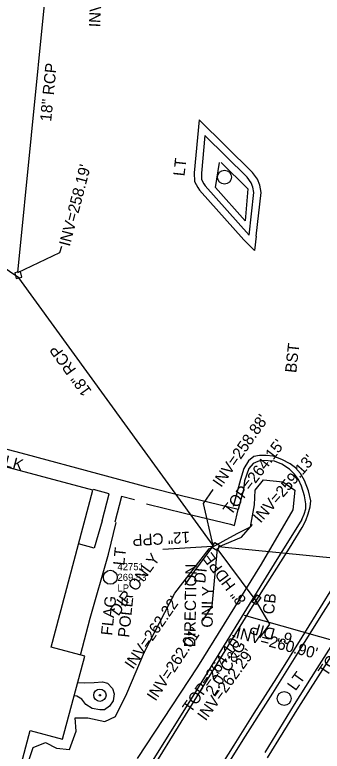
# Model space of a CAD drawing. Extents: x 2100323 to 2109811, y 740376 to 749755.
# Drawn here: x 2105627.3 to 2105735.6, y 742428.5 to 742687.9 of the extents above; entities that cross this region are included whole.
import ezdxf

# ---------------------------------------------------------------- set-up
doc = ezdxf.new("R2010")
doc.units = 0
for name, color, linetype in [('Exist Building', 7, 'Continuous'), ('Exist Other Culture Area Outline', 7, 'Continuous'), ('Exist Other Culture Located Object CELL', 7, 'Continuous'), ('Exist Other Culture Located Object Text', 7, 'Continuous'), ('Exist Roads Curbs', 7, 'Continuous'), ('Exist Roads Curbs Text', 7, 'Continuous'), ('Exist Roads EOP Other', 7, 'Continuous'), ('Exist Roads EOP Other Text', 7, 'Continuous'), ('Exist Structure Minor Catch Basin', 7, 'Continuous'), ('Exist Structure Minor Catch Basin Text', 7, 'Continuous'), ('Exist Structure Minor Catch Basin Top Elevation', 7, 'Continuous'), ('Exist Structure Minor Drop Inlet', 7, 'Continuous'), ('Exist Structure Minor Drop Inlet Text', 7, 'Continuous'), ('Exist Structure Minor Drop Inlet Top Elevation', 7, 'Continuous'), ('Exist Structure Minor Pipes HDPE 12 Inch', 7, 'Continuous'), ('Exist Structure Minor Pipes HDPE 12 Inch Invert', 7, 'Continuous'), ('Exist Structure Minor Pipes HDPE 12 Inch Leader', 7, 'Continuous'), ('Exist Structure Minor Pipes HDPE 12 Inch Text', 7, 'Continuous'), ('Exist Structure Minor Pipes HDPE 8 Inch', 7, 'Continuous'), ('Exist Structure Minor Pipes HDPE 8 Inch Invert', 7, 'Continuous'), ('Exist Structure Minor Pipes HDPE 8 Inch Leader', 7, 'Continuous'), ('Exist Structure Minor Pipes HDPE 8 Inch Text', 7, 'Continuous'), ('Exist Structure Minor Pipes RCP 15 Inch', 7, 'Continuous'), ('Exist Structure Minor Pipes RCP 15 Inch Invert', 7, 'Continuous'), ('Exist Structure Minor Pipes RCP 15 Inch Leader', 7, 'Continuous'), ('Exist Structure Minor Pipes RCP 18 Inch', 7, 'Continuous'), ('Exist Structure Minor Pipes RCP 18 Inch Invert', 7, 'Continuous'), ('Exist Structure Minor Pipes RCP 18 Inch Leader', 7, 'Continuous'), ('Exist Structure Minor Pipes RCP 18 Inch Text', 7, 'Continuous'), ('Exist Utilities Other Pole CELL', 7, 'Continuous'), ('Exist Utilities Other Pole Cogo Comment', 7, 'Continuous'), ('Exist Utilities Other Pole Cogo Elevation', 7, 'Continuous'), ('Exist Utilities Other Pole Cogo Number', 7, 'Continuous'), ('Exist Utilities Other Pole Text', 7, 'Continuous'), ('Exist Utilities Sanitary Sewer UG Line', 7, 'Continuous'), ('Exist Utilities Sanitary Sewer UG Line Invert Elevation', 7, 'Continuous'), ('Exist Utilities Sanitary Sewer UG Line Text', 7, 'Continuous'), ('Exist Vegetation Woods Line', 7, 'Continuous')]:
    doc.layers.add(name, color=color, linetype=linetype)

msp = doc.modelspace()

# ---------------------------------------------------------------- linework, layer by layer
at = {"layer": 'Exist Building'}
msp.add_lwpolyline([(2105596.14, 742536.08), (2105567.25, 742427.88), (2105558.83, 742430.13), (2105553.55, 742410.38), (2105562.04, 742408.11), (2105554.73, 742380.72), (2105618.6, 742363.67), (2105630.65, 742408.77), (2105625.88, 742410.05), (2105632.74, 742435.75), (2105644.12, 742432.72), (2105651.94, 742461.99), (2105640.03, 742465.17), (2105654.78, 742520.42)], close=True, dxfattribs=at)
at = {"layer": 'Exist Other Culture Area Outline'}
for points in [[(2105658, 742509.6), (2105660.56, 742519.14), (2105655.02, 742520.63)], [(2105669.39, 742517.09), (2105664.83, 742518.28), (2105662.51, 742509.24)], [(2105673.61, 742515.6), (2105687.04, 742512.41), (2105703.27, 742508.48)], [(2105703.27, 742508.48), (2105704.67, 742508.06), (2105705.91, 742513.61)], [(2105658, 742509.6), (2105655.29, 742500.03), (2105649.73, 742501.5)], [(2105650.46, 742462.38), (2105653.79, 742475.34), (2105660.23, 742497.95), (2105662.97, 742509.01)], [(2105649.47, 742452.76), (2105651.8, 742452.57), (2105655.29, 742452.72), (2105658.21, 742452.93), (2105659.91, 742452.44), (2105661.65, 742450.6), (2105662.29, 742448.68), (2105661.96, 742446.3), (2105660.68, 742444.34), (2105658.9, 742443.14), (2105657.19, 742443.03), (2105654.49, 742443.54), (2105652.25, 742444.91), (2105650.91, 742446.81), (2105649.08, 742447.85), (2105648.2, 742448.01)]]:
    msp.add_lwpolyline(points, dxfattribs=at)
at = {"layer": 'Exist Other Culture Located Object CELL'}
for radius in [2.18, 0.24]:
    msp.add_circle((2105657.25, 742448.24), radius, dxfattribs=at)
at = {"layer": 'Exist Roads Curbs'}
for points in [[(2105709.85, 742610.23), (2105711.49, 742625.24), (2105711.16, 742627.16), (2105710.53, 742628.72), (2105709.1, 742630.72), (2105694.25, 742645.36), (2105693, 742632.12), (2105693.06, 742629.87), (2105693.86, 742628.35), (2105694.33, 742627.67), (2105709.85, 742610.23)], [(2105674.4, 742521.37), (2105656.58, 742526.24), (2105631.25, 742533.05), (2105606.79, 742539.51), (2105598.04, 742541.87), (2105592.73, 742543.27), (2105592.62, 742542.84)], [(2105728.42, 742510.17), (2105729.21, 742512.02), (2105729.79, 742513.82), (2105729.78, 742515.65), (2105729.31, 742518.47), (2105728.22, 742521.83), (2105727.16, 742524.19), (2105725.81, 742526.08), (2105724.06, 742527.82), (2105721.28, 742529.57), (2105718.78, 742530.61), (2105716.46, 742530.81), (2105714.04, 742530.93), (2105712.88, 742530.6), (2105711.25, 742529.83), (2105709.74, 742528.06), (2105708.18, 742523.73), (2105707.81, 742520.59), (2105705.91, 742513.61), (2105686.01, 742518.48), (2105674.4, 742521.37)], [(2105728.42, 742510.17), (2105718.66, 742494.45), (2105690.33, 742448.48), (2105671.22, 742417.88)], [(2105696.19, 742414.13), (2105707.73, 742432.51), (2105718.2, 742448.94), (2105727.58, 742463.93), (2105736.04, 742477.53), (2105744.08, 742490.14), (2105750.49, 742500.58), (2105754.57, 742506.91)], [(2105778.1, 742498.79), (2105777.92, 742496.27), (2105777.13, 742494.73), (2105776.16, 742493.51), (2105774.82, 742492.94), (2105773.33, 742492.84), (2105771.92, 742493.31), (2105768.68, 742495.1), (2105762.63, 742498.73), (2105760.12, 742500.09), (2105751.62, 742485.99), (2105742.49, 742471.45), (2105733.66, 742457.61), (2105725.62, 742444.93), (2105715.29, 742428.05)]]:
    msp.add_lwpolyline(points, dxfattribs=at)
at = {"layer": 'Exist Roads EOP Other'}
for points in [[(2105712.34, 742609.96), (2105714.01, 742625.31), (2105713.58, 742627.85), (2105712.73, 742629.93), (2105711.01, 742632.35), (2105692.26, 742650.83), (2105690.49, 742632.2), (2105690.58, 742629.22), (2105691.72, 742627.05), (2105692.37, 742626.12), (2105707.99, 742608.57)], [(2105712.34, 742609.96), (2105711.73, 742604.88), (2105707.99, 742608.57)], [(2105730.59, 742512.11), (2105731.34, 742514.53), (2105731.53, 742516.67), (2105730.68, 742520.22), (2105729.33, 742523.85), (2105727.9, 742526.28), (2105726.09, 742528.28), (2105724.23, 742529.69), (2105721.28, 742531.29), (2105718.31, 742532.37), (2105715.82, 742532.66), (2105713.43, 742532.64), (2105711.47, 742532.27), (2105709.62, 742530.81), (2105707.92, 742528.13), (2105706.8, 742524.26), (2105704.21, 742514.73)], [(2105669.91, 742412.94), (2105691.35, 742447.65), (2105710.36, 742478.53), (2105724.01, 742500), (2105728.52, 742507.33), (2105729.74, 742509.72), (2105730.59, 742512.11)], [(2105695.91, 742417.01), (2105704.48, 742430.65), (2105711.62, 742441.9), (2105719.52, 742454.32), (2105728.47, 742468.68), (2105738.3, 742484.69), (2105746.53, 742497.42), (2105752.97, 742507.88)], [(2105779.81, 742499.16), (2105780.02, 742497.24), (2105779.47, 742495.3), (2105778.54, 742493.38), (2105777.34, 742492.13), (2105776.09, 742491.41), (2105774.81, 742491.05), (2105773.29, 742490.99), (2105771.73, 742491.4), (2105768.94, 742493.03), (2105761.02, 742497.74), (2105754.23, 742487.1), (2105748.25, 742477.5), (2105737.23, 742459.9), (2105727.17, 742444.03), (2105716.19, 742426.18)]]:
    msp.add_lwpolyline(points, dxfattribs=at)
at = {"layer": 'Exist Structure Minor Catch Basin'}
msp.add_lwpolyline([(2105712.6, 742483.61), (2105713.94, 742482.66), (2105712.2, 742480.22), (2105710.86, 742481.17)], close=True, dxfattribs=at)
at = {"layer": 'Exist Structure Minor Drop Inlet'}
for points in [[(2105627.81, 742594.99), (2105629.81, 742595.46), (2105629.34, 742597.46), (2105627.34, 742597)], [(2105699.45, 742500.99), (2105698.38, 742499.21), (2105696.7, 742500.21), (2105697.76, 742502)]]:
    msp.add_lwpolyline(points, close=True, dxfattribs=at)
at = {"layer": 'Exist Structure Minor Pipes HDPE 12 Inch'}
msp.add_line((2105696.96, 742500.58), (2105679.37, 742499.58), dxfattribs=at)
at = {"layer": 'Exist Structure Minor Pipes HDPE 12 Inch Leader'}
msp.add_lwpolyline([(2105696.96, 742500.58), (2105690.56, 742492.01), (2105687.16, 742487.08)], dxfattribs=at)
at = {"layer": 'Exist Structure Minor Pipes HDPE 8 Inch'}
msp.add_line((2105711.55, 742482.37), (2105698.55, 742499.88), dxfattribs=at)
at = {"layer": 'Exist Structure Minor Pipes HDPE 8 Inch Leader'}
for points in [[(2105698.55, 742499.88), (2105696.68, 742479.6), (2105693.37, 742474.59)], [(2105711.55, 742482.37), (2105716.98, 742473.3), (2105713.45, 742468.44)]]:
    msp.add_lwpolyline(points, dxfattribs=at)
at = {"layer": 'Exist Structure Minor Pipes RCP 15 Inch'}
msp.add_line((2105757.13, 742494.66), (2105699.01, 742500.54), dxfattribs=at)
at = {"layer": 'Exist Structure Minor Pipes RCP 15 Inch Leader'}
msp.add_lwpolyline([(2105699.01, 742500.54), (2105707.07, 742503.88), (2105711.01, 742508.41)], dxfattribs=at)
at = {"layer": 'Exist Structure Minor Pipes RCP 18 Inch'}
for p, q in [((2105628.39, 742597.1), (2105641.45, 742729.68)), ((2105697.18, 742500.98), (2105628.67, 742595.23))]:
    msp.add_line(p, q, dxfattribs=at)
at = {"layer": 'Exist Structure Minor Pipes RCP 18 Inch Leader'}
for points in [[(2105628.39, 742597.1), (2105643.16, 742604.17), (2105643.8, 742606.39)], [(2105628.67, 742595.23), (2105615.14, 742604.44), (2105611.45, 742600.77)], [(2105697.18, 742500.98), (2105693.72, 742515.77), (2105697.15, 742520.69)]]:
    msp.add_lwpolyline(points, dxfattribs=at)
at = {"layer": 'Exist Utilities Other Pole CELL'}
for centre in [(2105701.15, 742630.7), (2105660.93, 742489.76), (2105722.13, 742447.07)]:
    msp.add_circle(centre, 2.46, dxfattribs=at)
at = {"layer": 'Exist Utilities Sanitary Sewer UG Line'}
msp.add_line((2105754.97, 742463.04), (2105708.12, 742476.3), dxfattribs=at)
at = {"layer": 'Exist Vegetation Woods Line'}
for points in [[(2105699.94, 742635.81), (2105709.33, 742626.57), (2105708.42, 742615.34), (2105698.01, 742627.07), (2105699.34, 742635.9)], [(2105672.95, 742463.52), (2105683.66, 742484.22), (2105695.71, 742499.78), (2105705.59, 742505.14), (2105710.29, 742507.58), (2105711.68, 742515.25), (2105711.92, 742520.45), (2105714.92, 742524.08), (2105721.68, 742523.37), (2105725.87, 742520.4), (2105725.18, 742513.5), (2105714.04, 742494.39), (2105691.59, 742458.19), (2105670.42, 742425.97)], [(2105631.75, 742423.78), (2105633.71, 742429.87), (2105638.05, 742431.55), (2105642.02, 742429.54), (2105646.59, 742429.12), (2105648.93, 742435.62), (2105648.56, 742440.23), (2105653.04, 742440.25), (2105658.94, 742438.92), (2105662.8, 742440.72), (2105666.73, 742448.82), (2105672.95, 742463.52)]]:
    msp.add_lwpolyline(points, dxfattribs=at)

# ---------------------------------------------------------------- texts
at = {"layer": 'Exist Other Culture Located Object Text'}
for s, p in [('FLAG', (2105661.55, 742469.13)), ('POLE', (2105667.51, 742468.42))]:
    msp.add_text(s, height=4, rotation=83.8864, dxfattribs=at).set_placement(p)
at = {"layer": 'Exist Roads Curbs Text'}
msp.add_text('SIDEWALK', height=4, rotation=345.1904, dxfattribs=at).set_placement((2105602.95, 742534.32))
at = {"layer": 'Exist Roads EOP Other Text'}
for s, rotation, p in [('BST', 83.8864, (2105726.4, 742561.62)), ("2.0' C&G", 58.3908, (2105697.5, 742447.64))]:
    msp.add_text(s, height=4, rotation=rotation, dxfattribs=at).set_placement(p)
at = {"layer": 'Exist Structure Minor Catch Basin Text'}
msp.add_text('CB', height=4, rotation=83.8864, dxfattribs=at).set_placement((2105718.53, 742476.56))
at = {"layer": 'Exist Structure Minor Catch Basin Top Elevation'}
for s, rotation, p in [("TOP=264.25'", 56.3453, (2105737.14, 742454.58)), ("TOP=264.10'", 54.761, (2105689.28, 742441.8))]:
    msp.add_text(s, height=4, rotation=rotation, dxfattribs=at).set_placement(p)
at = {"layer": 'Exist Structure Minor Drop Inlet Text'}
msp.add_text('DI', height=4, rotation=83.8864, dxfattribs=at).set_placement((2105694.34, 742487.51))
at = {"layer": 'Exist Structure Minor Drop Inlet Top Elevation'}
msp.add_text("TOP=264.15'", height=4, rotation=52.7339, dxfattribs=at).set_placement((2105703.44, 742511.34))
at = {"layer": 'Exist Structure Minor Pipes HDPE 12 Inch Invert'}
for s, rotation, p in [('DIR ONLY', 54.0188, (2105663.72, 742475.87)), ("INV=262.22'", 55.3873, (2105668.92, 742457.13))]:
    msp.add_text(s, height=4, rotation=rotation, dxfattribs=at).set_placement(p)
at = {"layer": 'Exist Structure Minor Pipes HDPE 12 Inch Text'}
msp.add_text('12" CPP', height=4, rotation=183.2668, dxfattribs=at).set_placement((2105688.86, 742505.88))
at = {"layer": 'Exist Structure Minor Pipes HDPE 8 Inch Invert'}
for s, rotation, p in [("INV=262.01'", 56.5401, (2105676.82, 742445.91)), ("INV=262.29'", 53.9519, (2105694.47, 742438.96))]:
    msp.add_text(s, height=4, rotation=rotation, dxfattribs=at).set_placement(p)
at = {"layer": 'Exist Structure Minor Pipes HDPE 8 Inch Text'}
msp.add_text('8" HDPE', height=4, rotation=126.5841, dxfattribs=at).set_placement((2105709.02, 742481.86))
at = {"layer": 'Exist Structure Minor Pipes RCP 15 Inch Invert'}
msp.add_text("INV=259.13'", height=4, rotation=48.9693, dxfattribs=at).set_placement((2105713.83, 742508.6))
at = {"layer": 'Exist Structure Minor Pipes RCP 18 Inch Invert'}
for s, rotation, p in [("INV=257.32'", 86.9491, (2105657.32, 742683.42)), ("INV=258.19'", 75.322, (2105646.63, 742606.08)), ("INV=258.88'", 55.1551, (2105699.93, 742521.19))]:
    msp.add_text(s, height=4, rotation=rotation, dxfattribs=at).set_placement(p)
at = {"layer": 'Exist Structure Minor Pipes RCP 18 Inch Text'}
for rotation, p in [(84.3746, (2105640.09, 742650.17)), (125.8973, (2105654.54, 742555.36))]:
    msp.add_text('18" RCP', height=4, rotation=rotation, dxfattribs=at).set_placement(p)
at = {"layer": 'Exist Utilities Other Pole Cogo Comment'}
msp.add_text('LP', height=2.5, dxfattribs=at).set_placement((2105663.43, 742484.76))
at = {"layer": 'Exist Utilities Other Pole Cogo Elevation'}
msp.add_text('269.53', height=2.5, dxfattribs=at).set_placement((2105663.43, 742488.51))
at = {"layer": 'Exist Utilities Other Pole Cogo Number'}
msp.add_text('42751', height=2.5, dxfattribs=at).set_placement((2105663.43, 742492.26))
at = {"layer": 'Exist Utilities Other Pole Text'}
for rotation, p in [(83.8864, (2105687.04, 742630.91)), (83.8864, (2105665.82, 742493.8)), (54.3396, (2105726.14, 742449.53))]:
    msp.add_text('LT', height=4, rotation=rotation, dxfattribs=at).set_placement(p)
at = {"layer": 'Exist Utilities Sanitary Sewer UG Line Invert Elevation'}
for s, rotation, p in [('DIRECTION', 89.0222, (2105690.84, 742465.09)), ('ONLY', 89.0222, (2105696.96, 742472.01)), ("INV=260.90'", 345.3067, (2105704.86, 742468.44))]:
    msp.add_text(s, height=4, rotation=rotation, dxfattribs=at).set_placement(p)
at = {"layer": 'Exist Utilities Sanitary Sewer UG Line Text'}
msp.add_text('6" DIP', height=4, rotation=164.2067, dxfattribs=at).set_placement((2105725.37, 742469.79))

doc.saveas('drawing.dxf')
